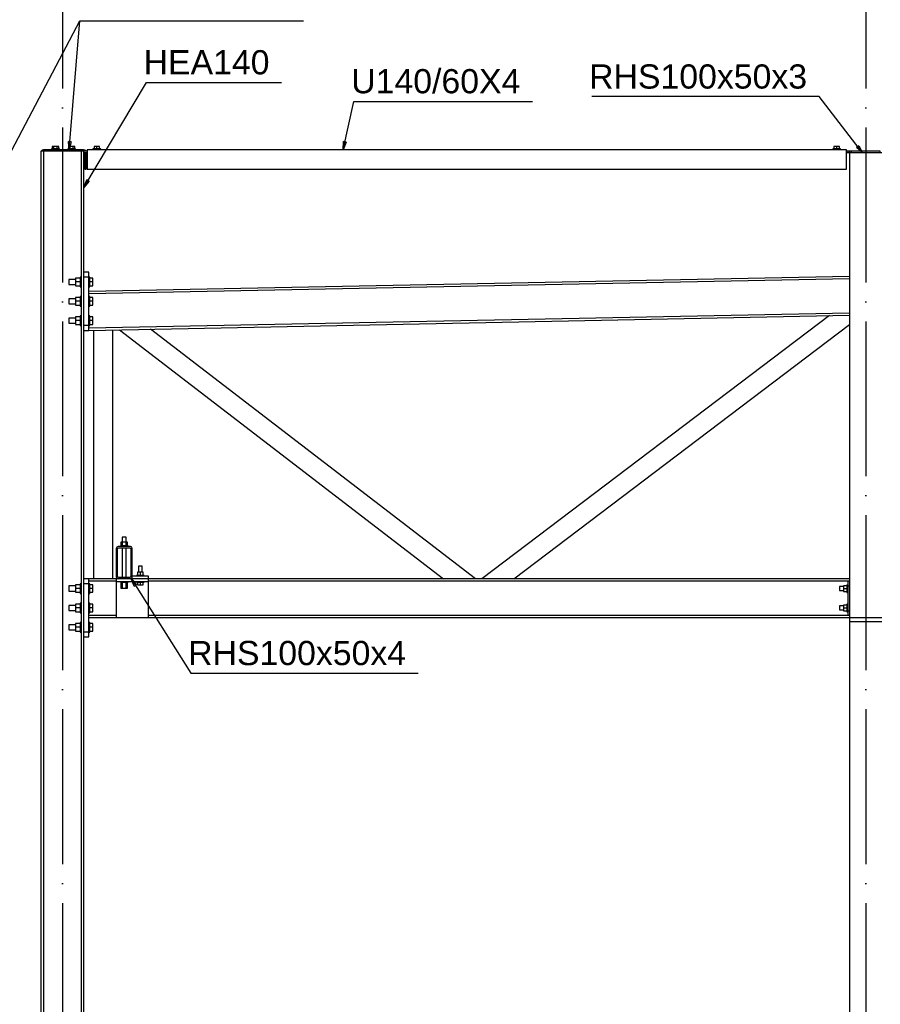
# Model space of a CAD drawing. Header units: millimetres. Extents: x 1814 to 94182, y 11562 to 49454.
# Tile 736 of 746: x 55948 to 56214, y 25268 to 25573. Entities that reach past the tile are written whole.
import ezdxf

# ---------------------------------------------------------------- set-up
doc = ezdxf.new("R2010")
doc.units = ezdxf.units.MM
doc.linetypes.add('ACAD_ISO04W100', pattern=[30, 24, -3, 0, -3])
for name, color, linetype in [('AS_Belki', 145, 'Continuous'), ('AS_Blachy', 30, 'Continuous'), ('AS_Sruby', 9, 'Continuous'), ('osie', 40, 'ACAD_ISO04W100')]:
    doc.layers.add(name, color=color, linetype=linetype)
doc.styles.add('ARIAL', font='arial.ttf')

msp = doc.modelspace()

# ---------------------------------------------------------------- linework, layer by layer
at = {"color": 7}
msp.add_line((55945.21, 25533.006), (55966.301, 25573.08), dxfattribs=at)
at = {"color": 0, "linetype": 'ByBlock', "lineweight": -2}
for p, q in [((55962.951, 25533.105), (55962.745, 25535.631)), ((55963.575, 25535.562), (55962.745, 25535.631)), ((55963.575, 25535.562), (55962.951, 25533.105)), ((56047.861, 25533.105), (56047.999, 25535.635)), ((56048.813, 25535.454), (56047.999, 25535.635)), ((56048.813, 25535.454), (56047.861, 25533.105)), ((56207.678, 25534.34), (56207.018, 25533.831)), ((56208.875, 25532.105), (56207.018, 25533.831)), ((56207.678, 25534.34), (56208.875, 25532.105)), ((55967.525, 25521.381), (55968.443, 25523.743)), ((55969.159, 25523.318), (55967.525, 25521.381)), ((55969.159, 25523.318), (55968.443, 25523.743)), ((55983.12, 25397.857), (55982.137, 25400.193)), ((55982.137, 25400.193), (55983.824, 25398.302)), ((55983.12, 25397.857), (55983.824, 25398.302))]:
    msp.add_line(p, q, dxfattribs=at)
at = {"color": 7}
for points in [[(55962.951, 25533.105), (55966.301, 25573.08), (56035.617, 25573.08)], [(55967.525, 25521.381), (55986.881, 25553.97), (56028.816, 25553.97)], [(56047.861, 25533.105), (56051.21, 25548.103), (56106.55, 25548.103)], [(56208.875, 25532.105), (56195.417, 25549.564), (56124.945, 25549.564)], [(55982.137, 25400.193), (56000.659, 25370.88), (56071.131, 25370.88)]]:
    msp.add_lwpolyline(points, dxfattribs=at)
at = {"layer": 'AS_Belki', "linetype": 'Continuous', "ltscale": 0.25}
for p, q in [((55967.525, 25532.705), (55954.225, 25532.705)), ((55954.225, 25532.705), (55954.225, 25047.965)), ((55967.425, 25533.105), (55955.025, 25533.105)), ((55955.075, 25049.755), (55955.075, 25532.705)), ((55966.675, 25532.705), (55966.675, 25044.705)), ((55967.525, 25493.638), (55967.525, 25532.705)), ((56203.875, 25533.105), (55968.525, 25533.104)), ((55968.525, 25533.104), (55968.525, 25527.104)), ((56203.875, 25527.105), (56203.875, 25533.105)), ((55967.825, 25532.105), (55967.825, 25527.105)), ((55968.225, 25527.105), (55968.225, 25532.105)), ((56214.875, 25532.105), (56204.875, 25532.105)), ((56204.875, 25532.105), (56204.875, 25388.105)), ((55967.825, 25527.105), (55968.225, 25527.105)), ((55968.525, 25527.104), (56203.875, 25527.105)), ((56204.875, 25493.856), (55969.025, 25489.138)), ((55969.025, 25488.508), (56204.875, 25493.226)), ((56204.875, 25482.484), (55969.025, 25477.765)), ((55969.025, 25477.135), (56204.875, 25481.854)), ((56198.624, 25481.729), (56090.875, 25400.105)), ((55967.525, 25044.705), (55967.525, 25478.635)), ((56088.874, 25400.105), (55988.125, 25477.517)), ((56100.811, 25400.105), (56204.875, 25478.936)), ((55970.525, 25477.165), (55970.525, 25400.105)), ((55976.525, 25400.105), (55976.525, 25477.285)), ((55978.527, 25477.325), (56079.027, 25400.105)), ((55977.7, 25409.929), (55977.525, 25409.505)), ((55977.525, 25409.505), (55977.525, 25400.705)), ((55978.125, 25410.105), (55977.7, 25409.929)), ((55977.925, 25409.305), (55978.042, 25409.588)), ((55977.925, 25400.905), (55977.925, 25409.305)), ((55978.042, 25409.588), (55978.325, 25409.705)), ((55981.925, 25410.105), (55978.125, 25410.105)), ((55978.325, 25409.705), (55981.725, 25409.705)), ((55981.725, 25409.705), (55982.007, 25409.588)), ((55982.349, 25409.929), (55981.925, 25410.105)), ((55982.007, 25409.588), (55982.125, 25409.305)), ((55982.125, 25409.305), (55982.125, 25400.905)), ((55982.525, 25409.505), (55982.349, 25409.929)), ((55982.525, 25400.705), (55982.525, 25409.505)), ((55977.525, 25400.105), (55969.025, 25400.105)), ((55969.025, 25399.475), (55977.525, 25399.475)), ((55977.525, 25400.705), (55977.7, 25400.281)), ((55978.125, 25400.105), (55977.525, 25400.105)), ((55977.525, 25400.105), (55977.525, 25388.105)), ((55977.525, 25399.305), (55987.525, 25399.305)), ((55977.7, 25400.281), (55978.125, 25400.105)), ((55978.042, 25400.622), (55977.925, 25400.905)), ((55978.325, 25400.505), (55978.042, 25400.622)), ((55981.925, 25400.105), (55978.125, 25400.105)), ((55981.725, 25400.505), (55978.325, 25400.505)), ((55982.007, 25400.622), (55981.725, 25400.505)), ((55981.925, 25400.105), (55982.349, 25400.281)), ((55987.525, 25400.105), (55981.925, 25400.105)), ((55982.125, 25400.905), (55982.007, 25400.622)), ((55982.349, 25400.281), (55982.525, 25400.705)), ((56204.875, 25400.105), (55987.525, 25400.105)), ((55987.525, 25388.105), (55987.525, 25400.105)), ((55987.525, 25399.475), (56204.275, 25399.475)), ((55977.525, 25388.735), (55969.025, 25388.735)), ((55969.025, 25388.105), (55977.525, 25388.105)), ((55977.525, 25388.105), (55987.525, 25388.105)), ((56204.275, 25388.735), (55987.525, 25388.735)), ((55987.525, 25388.105), (56204.875, 25388.105)), ((56204.875, 25386.905), (56214.875, 25386.905)), ((56204.875, 25386.905), (56204.875, 25043.905))]:
    msp.add_line(p, q, dxfattribs=at)
for centre, start, end in [((55955.025, 25532.305), 90, 147.76435), ((55967.425, 25532.305), 32.23559, 90)]:
    msp.add_arc(centre, 0.8, start, end, dxfattribs=at)
at = {"layer": 'AS_Blachy', "linetype": 'Continuous', "ltscale": 0.25}
for p, q in [((55968.525, 25532.705), (55967.525, 25532.705)), ((56204.375, 25532.705), (56203.875, 25532.705)), ((56204.728, 25532.705), (56204.375, 25532.705)), ((56204.375, 25532.105), (56204.375, 25532.705)), ((56204.875, 25532.705), (56204.728, 25532.705)), ((56205.021, 25532.705), (56204.875, 25532.705)), ((56204.875, 25532.705), (56204.875, 25532.105)), ((56205.375, 25532.705), (56205.021, 25532.705)), ((56214.375, 25532.705), (56205.375, 25532.705)), ((56205.375, 25532.705), (56205.375, 25532.105)), ((56214.375, 25532.105), (56214.375, 25532.705)), ((55968.525, 25532.105), (55967.525, 25532.105)), ((56204.375, 25532.105), (56203.875, 25532.105)), ((56204.728, 25532.105), (56204.375, 25532.105)), ((56204.875, 25532.105), (56204.728, 25532.105)), ((55969.025, 25495.138), (55967.525, 25495.138)), ((55969.025, 25493.638), (55967.525, 25493.638)), ((55967.525, 25478.635), (55967.525, 25493.638)), ((55969.025, 25495.023), (55969.025, 25495.138)), ((55969.025, 25494.698), (55969.025, 25495.023)), ((55969.025, 25494.212), (55969.025, 25494.698)), ((55969.025, 25493.638), (55969.025, 25494.212)), ((55969.025, 25478.635), (55969.025, 25493.638)), ((55969.025, 25478.635), (55967.525, 25478.635)), ((55969.025, 25478.061), (55969.025, 25478.635)), ((55969.025, 25477.575), (55969.025, 25478.061)), ((55969.025, 25477.249), (55969.025, 25477.575)), ((55967.525, 25477.135), (55969.025, 25477.135)), ((55969.025, 25477.135), (55969.025, 25477.249)), ((55969.025, 25400.105), (55967.525, 25400.105)), ((55969.025, 25398.605), (55967.525, 25398.605)), ((55969.025, 25399.991), (55969.025, 25400.105)), ((55969.025, 25399.666), (55969.025, 25399.991)), ((55969.025, 25399.179), (55969.025, 25399.666)), ((55969.025, 25398.605), (55969.025, 25399.179)), ((55969.025, 25383.603), (55969.025, 25398.605)), ((55987.525, 25400.905), (55982.525, 25400.905)), ((55982.525, 25400.105), (55982.525, 25400.705)), ((55987.525, 25400.105), (55987.525, 25400.905)), ((56204.275, 25399.475), (56204.875, 25399.475)), ((56204.275, 25399.475), (56204.275, 25399.361)), ((56204.275, 25399.361), (56204.275, 25399.036)), ((56204.275, 25399.036), (56204.275, 25398.549)), ((56204.275, 25398.549), (56204.275, 25397.975)), ((56204.275, 25397.975), (56204.875, 25397.975)), ((56204.275, 25397.975), (56204.275, 25390.235)), ((56204.275, 25390.235), (56204.875, 25390.235)), ((56204.275, 25390.235), (56204.275, 25389.661)), ((56204.275, 25389.661), (56204.275, 25389.175)), ((56204.275, 25389.175), (56204.275, 25388.849)), ((56204.275, 25388.849), (56204.275, 25388.735)), ((56204.875, 25388.735), (56204.275, 25388.735)), ((56204.875, 25388.105), (56214.875, 25388.105)), ((56204.875, 25388.105), (56204.875, 25386.905)), ((55969.025, 25383.603), (55967.525, 25383.603)), ((55969.025, 25383.029), (55969.025, 25383.603)), ((55969.025, 25382.542), (55969.025, 25383.029)), ((55967.525, 25382.103), (55969.025, 25382.103)), ((55969.025, 25382.217), (55969.025, 25382.542)), ((55969.025, 25382.103), (55969.025, 25382.217))]:
    msp.add_line(p, q, dxfattribs=at)
at = {"layer": 'AS_Sruby', "linetype": 'Continuous', "ltscale": 0.25}
for p, q in [((55957.548, 25533.355), (55957.525, 25533.355)), ((55957.525, 25533.355), (55957.525, 25533.105)), ((55957.616, 25533.355), (55957.548, 25533.355)), ((55957.727, 25533.355), (55957.616, 25533.355)), ((55958.224, 25534.105), (55957.723, 25534.105)), ((55957.723, 25534.105), (55957.723, 25533.355)), ((55957.876, 25533.355), (55957.727, 25533.355)), ((55958.058, 25533.355), (55957.876, 25533.355)), ((55958.265, 25533.355), (55958.058, 25533.355)), ((55959.225, 25534.105), (55958.224, 25534.105)), ((55958.224, 25533.355), (55958.224, 25534.105)), ((55958.49, 25533.355), (55958.265, 25533.355)), ((55958.725, 25533.355), (55958.49, 25533.355)), ((55958.959, 25533.355), (55958.725, 25533.355)), ((55959.184, 25533.355), (55958.959, 25533.355)), ((55959.391, 25533.355), (55959.184, 25533.355)), ((55959.726, 25534.105), (55959.225, 25534.105)), ((55959.225, 25533.355), (55959.225, 25534.105)), ((55959.573, 25533.355), (55959.391, 25533.355)), ((55959.722, 25533.355), (55959.573, 25533.355)), ((55959.833, 25533.355), (55959.722, 25533.355)), ((55959.726, 25533.355), (55959.726, 25534.105)), ((55959.902, 25533.355), (55959.833, 25533.355)), ((55959.925, 25533.355), (55959.902, 25533.355)), ((55959.925, 25533.105), (55959.925, 25533.355)), ((55962.548, 25533.355), (55962.525, 25533.355)), ((55962.525, 25533.355), (55962.525, 25533.105)), ((55962.616, 25533.355), (55962.548, 25533.355)), ((55962.727, 25533.355), (55962.616, 25533.355)), ((55963.224, 25534.105), (55962.723, 25534.105)), ((55962.723, 25534.105), (55962.723, 25533.355)), ((55962.876, 25533.355), (55962.727, 25533.355)), ((55963.058, 25533.355), (55962.876, 25533.355)), ((55963.265, 25533.355), (55963.058, 25533.355)), ((55964.225, 25534.105), (55963.224, 25534.105)), ((55963.224, 25533.355), (55963.224, 25534.105)), ((55963.49, 25533.355), (55963.265, 25533.355)), ((55963.725, 25533.355), (55963.49, 25533.355)), ((55963.959, 25533.355), (55963.725, 25533.355)), ((55964.184, 25533.355), (55963.959, 25533.355)), ((55964.391, 25533.355), (55964.184, 25533.355)), ((55964.726, 25534.105), (55964.225, 25534.105)), ((55964.225, 25533.355), (55964.225, 25534.105)), ((55964.573, 25533.355), (55964.391, 25533.355)), ((55964.722, 25533.355), (55964.573, 25533.355)), ((55964.833, 25533.355), (55964.722, 25533.355)), ((55964.726, 25533.355), (55964.726, 25534.105)), ((55964.902, 25533.355), (55964.833, 25533.355)), ((55964.925, 25533.355), (55964.902, 25533.355)), ((55964.925, 25533.105), (55964.925, 25533.355)), ((55970.348, 25533.354), (55970.325, 25533.354)), ((55970.325, 25533.354), (55970.325, 25533.104)), ((55970.417, 25533.354), (55970.348, 25533.354)), ((55970.527, 25533.354), (55970.417, 25533.354)), ((55970.677, 25533.354), (55970.527, 25533.354)), ((55971.525, 25534.104), (55970.658, 25534.104)), ((55970.658, 25534.104), (55970.658, 25533.354)), ((55970.859, 25533.354), (55970.677, 25533.354)), ((55971.066, 25533.354), (55970.859, 25533.354)), ((55971.291, 25533.354), (55971.066, 25533.354)), ((55971.525, 25533.354), (55971.291, 25533.354)), ((55972.393, 25534.104), (55971.525, 25534.104)), ((55971.525, 25533.354), (55971.525, 25534.104)), ((55971.759, 25533.354), (55971.525, 25533.354)), ((55971.984, 25533.354), (55971.759, 25533.354)), ((55972.192, 25533.354), (55971.984, 25533.354)), ((55972.374, 25533.354), (55972.192, 25533.354)), ((55972.523, 25533.354), (55972.374, 25533.354)), ((55972.393, 25533.354), (55972.393, 25534.104)), ((55972.634, 25533.354), (55972.523, 25533.354)), ((55972.702, 25533.354), (55972.634, 25533.354)), ((55972.725, 25533.354), (55972.702, 25533.354)), ((55972.725, 25533.104), (55972.725, 25533.354)), ((56199.698, 25533.355), (56199.675, 25533.355)), ((56199.675, 25533.355), (56199.675, 25533.105)), ((56199.767, 25533.355), (56199.698, 25533.355)), ((56199.877, 25533.355), (56199.767, 25533.355)), ((56200.027, 25533.355), (56199.877, 25533.355)), ((56200.875, 25534.105), (56200.008, 25534.105)), ((56200.008, 25534.105), (56200.008, 25533.355)), ((56200.209, 25533.355), (56200.027, 25533.355)), ((56200.416, 25533.355), (56200.209, 25533.355)), ((56200.641, 25533.355), (56200.416, 25533.355)), ((56200.875, 25533.355), (56200.641, 25533.355)), ((56201.743, 25534.105), (56200.875, 25534.105)), ((56200.875, 25533.355), (56200.875, 25534.105)), ((56201.109, 25533.355), (56200.875, 25533.355)), ((56201.334, 25533.355), (56201.109, 25533.355)), ((56201.542, 25533.355), (56201.334, 25533.355)), ((56201.724, 25533.355), (56201.542, 25533.355)), ((56201.873, 25533.355), (56201.724, 25533.355)), ((56201.743, 25533.355), (56201.743, 25534.105)), ((56201.984, 25533.355), (56201.873, 25533.355)), ((56202.052, 25533.355), (56201.984, 25533.355)), ((56202.075, 25533.355), (56202.052, 25533.355)), ((56202.075, 25533.105), (56202.075, 25533.355)), ((55964.895, 25492.936), (55962.825, 25492.936)), ((55962.825, 25492.936), (55962.825, 25492.876)), ((55962.825, 25492.876), (55962.825, 25492.702)), ((55966.375, 25493.295), (55964.895, 25493.295)), ((55964.895, 25493.295), (55964.895, 25492.136)), ((55966.675, 25493.636), (55966.375, 25493.636)), ((55966.375, 25493.636), (55966.375, 25493.608)), ((55966.375, 25493.608), (55966.375, 25493.522)), ((55966.375, 25493.522), (55966.375, 25493.384)), ((55966.375, 25493.384), (55966.375, 25493.197)), ((55966.375, 25493.197), (55966.375, 25492.97)), ((55966.375, 25492.97), (55966.375, 25492.71)), ((55969.325, 25493.636), (55969.025, 25493.636)), ((55969.325, 25493.608), (55969.325, 25493.636)), ((55969.325, 25493.522), (55969.325, 25493.608)), ((55969.325, 25493.384), (55969.325, 25493.522)), ((55969.325, 25493.197), (55969.325, 25493.384)), ((55970.325, 25493.295), (55969.325, 25493.295)), ((55969.325, 25492.97), (55969.325, 25493.197)), ((55969.325, 25492.71), (55969.325, 25492.97)), ((55970.325, 25492.136), (55970.325, 25493.295)), ((55962.825, 25492.702), (55962.825, 25492.443)), ((55962.825, 25492.443), (55962.825, 25492.136)), ((55962.825, 25492.136), (55962.825, 25491.83)), ((55962.825, 25491.83), (55962.825, 25491.571)), ((55962.825, 25491.571), (55962.825, 25491.397)), ((55962.825, 25491.397), (55962.825, 25491.336)), ((55962.825, 25491.336), (55964.895, 25491.336)), ((55966.375, 25492.136), (55964.895, 25492.136)), ((55964.895, 25492.136), (55964.895, 25490.978)), ((55964.895, 25490.978), (55966.375, 25490.978)), ((55966.375, 25492.71), (55966.375, 25492.429)), ((55966.375, 25492.429), (55966.375, 25492.136)), ((55966.375, 25492.136), (55966.375, 25491.844)), ((55966.375, 25491.844), (55966.375, 25491.562)), ((55966.375, 25491.562), (55966.375, 25491.303)), ((55966.375, 25491.303), (55966.375, 25491.076)), ((55966.375, 25491.076), (55966.375, 25490.889)), ((55966.375, 25490.889), (55966.375, 25490.751)), ((55966.375, 25490.751), (55966.375, 25490.665)), ((55966.375, 25490.665), (55966.375, 25490.636)), ((55966.375, 25490.636), (55966.675, 25490.636)), ((55969.025, 25490.636), (55969.325, 25490.636)), ((55969.325, 25492.429), (55969.325, 25492.71)), ((55969.325, 25492.136), (55969.325, 25492.429)), ((55970.325, 25492.136), (55969.325, 25492.136)), ((55969.325, 25491.844), (55969.325, 25492.136)), ((55969.325, 25491.562), (55969.325, 25491.844)), ((55969.325, 25491.303), (55969.325, 25491.562)), ((55969.325, 25491.076), (55969.325, 25491.303)), ((55969.325, 25490.889), (55969.325, 25491.076)), ((55969.325, 25490.978), (55970.325, 25490.978)), ((55969.325, 25490.751), (55969.325, 25490.889)), ((55969.325, 25490.665), (55969.325, 25490.751)), ((55969.325, 25490.636), (55969.325, 25490.665)), ((55970.325, 25490.978), (55970.325, 25492.136)), ((55964.895, 25486.936), (55962.825, 25486.936)), ((55962.825, 25486.936), (55962.825, 25486.876)), ((55962.825, 25486.876), (55962.825, 25486.702)), ((55962.825, 25486.702), (55962.825, 25486.443)), ((55966.375, 25487.295), (55964.895, 25487.295)), ((55964.895, 25487.295), (55964.895, 25486.136)), ((55966.675, 25487.636), (55966.375, 25487.636)), ((55966.375, 25487.636), (55966.375, 25487.608)), ((55966.375, 25487.608), (55966.375, 25487.522)), ((55966.375, 25487.522), (55966.375, 25487.384)), ((55966.375, 25487.384), (55966.375, 25487.197)), ((55966.375, 25487.197), (55966.375, 25486.97)), ((55966.375, 25486.97), (55966.375, 25486.71)), ((55966.375, 25486.71), (55966.375, 25486.429)), ((55969.325, 25487.636), (55969.025, 25487.636)), ((55969.325, 25487.608), (55969.325, 25487.636)), ((55969.325, 25487.522), (55969.325, 25487.608)), ((55969.325, 25487.384), (55969.325, 25487.522)), ((55969.325, 25487.197), (55969.325, 25487.384)), ((55970.325, 25487.295), (55969.325, 25487.295)), ((55969.325, 25486.97), (55969.325, 25487.197)), ((55969.325, 25486.71), (55969.325, 25486.97)), ((55969.325, 25486.429), (55969.325, 25486.71)), ((55970.325, 25486.136), (55970.325, 25487.295)), ((55962.825, 25486.443), (55962.825, 25486.136)), ((55962.825, 25486.136), (55962.825, 25485.83)), ((55962.825, 25485.83), (55962.825, 25485.571)), ((55962.825, 25485.571), (55962.825, 25485.397)), ((55962.825, 25485.397), (55962.825, 25485.336)), ((55962.825, 25485.336), (55964.895, 25485.336)), ((55966.375, 25486.136), (55964.895, 25486.136)), ((55964.895, 25486.136), (55964.895, 25484.978)), ((55964.895, 25484.978), (55966.375, 25484.978)), ((55966.375, 25486.429), (55966.375, 25486.136)), ((55966.375, 25486.136), (55966.375, 25485.844)), ((55966.375, 25485.844), (55966.375, 25485.562)), ((55966.375, 25485.562), (55966.375, 25485.303)), ((55966.375, 25485.303), (55966.375, 25485.076)), ((55966.375, 25485.076), (55966.375, 25484.889)), ((55966.375, 25484.889), (55966.375, 25484.751)), ((55966.375, 25484.751), (55966.375, 25484.665)), ((55966.375, 25484.665), (55966.375, 25484.636)), ((55966.375, 25484.636), (55966.675, 25484.636)), ((55969.025, 25484.636), (55969.325, 25484.636)), ((55969.325, 25486.136), (55969.325, 25486.429)), ((55970.325, 25486.136), (55969.325, 25486.136)), ((55969.325, 25485.844), (55969.325, 25486.136)), ((55969.325, 25485.562), (55969.325, 25485.844)), ((55969.325, 25485.303), (55969.325, 25485.562)), ((55969.325, 25485.076), (55969.325, 25485.303)), ((55969.325, 25484.889), (55969.325, 25485.076)), ((55969.325, 25484.978), (55970.325, 25484.978)), ((55969.325, 25484.751), (55969.325, 25484.889)), ((55969.325, 25484.665), (55969.325, 25484.751)), ((55969.325, 25484.636), (55969.325, 25484.665)), ((55970.325, 25484.978), (55970.325, 25486.136)), ((55964.895, 25480.936), (55962.825, 25480.936)), ((55962.825, 25480.936), (55962.825, 25480.876)), ((55962.825, 25480.876), (55962.825, 25480.702)), ((55962.825, 25480.702), (55962.825, 25480.443)), ((55966.375, 25481.295), (55964.895, 25481.295)), ((55964.895, 25481.295), (55964.895, 25480.136)), ((55966.675, 25481.636), (55966.375, 25481.636)), ((55966.375, 25481.636), (55966.375, 25481.608)), ((55966.375, 25481.608), (55966.375, 25481.522)), ((55966.375, 25481.522), (55966.375, 25481.384)), ((55966.375, 25481.384), (55966.375, 25481.197)), ((55966.375, 25481.197), (55966.375, 25480.97)), ((55966.375, 25480.97), (55966.375, 25480.71)), ((55966.375, 25480.71), (55966.375, 25480.429)), ((55969.325, 25481.636), (55969.025, 25481.636)), ((55969.325, 25481.608), (55969.325, 25481.636)), ((55969.325, 25481.522), (55969.325, 25481.608)), ((55969.325, 25481.384), (55969.325, 25481.522)), ((55969.325, 25481.197), (55969.325, 25481.384)), ((55970.325, 25481.295), (55969.325, 25481.295)), ((55969.325, 25480.97), (55969.325, 25481.197)), ((55969.325, 25480.71), (55969.325, 25480.97)), ((55969.325, 25480.429), (55969.325, 25480.71)), ((55970.325, 25480.136), (55970.325, 25481.295)), ((55962.825, 25480.443), (55962.825, 25480.136)), ((55962.825, 25480.136), (55962.825, 25479.83)), ((55962.825, 25479.83), (55962.825, 25479.571)), ((55962.825, 25479.571), (55962.825, 25479.397)), ((55962.825, 25479.397), (55962.825, 25479.336)), ((55962.825, 25479.336), (55964.895, 25479.336)), ((55966.375, 25480.136), (55964.895, 25480.136)), ((55964.895, 25480.136), (55964.895, 25478.978)), ((55964.895, 25478.978), (55966.375, 25478.978)), ((55966.375, 25480.429), (55966.375, 25480.136)), ((55966.375, 25480.136), (55966.375, 25479.844)), ((55966.375, 25479.844), (55966.375, 25479.562)), ((55966.375, 25479.562), (55966.375, 25479.303)), ((55966.375, 25479.303), (55966.375, 25479.076)), ((55966.375, 25479.076), (55966.375, 25478.889)), ((55966.375, 25478.889), (55966.375, 25478.751)), ((55966.375, 25478.751), (55966.375, 25478.665)), ((55966.375, 25478.665), (55966.375, 25478.636)), ((55966.375, 25478.636), (55966.675, 25478.636)), ((55969.025, 25478.636), (55969.325, 25478.636)), ((55969.325, 25480.136), (55969.325, 25480.429)), ((55970.325, 25480.136), (55969.325, 25480.136)), ((55969.325, 25479.844), (55969.325, 25480.136)), ((55969.325, 25479.562), (55969.325, 25479.844)), ((55969.325, 25479.303), (55969.325, 25479.562)), ((55969.325, 25479.076), (55969.325, 25479.303)), ((55969.325, 25478.889), (55969.325, 25479.076)), ((55969.325, 25478.978), (55970.325, 25478.978)), ((55969.325, 25478.751), (55969.325, 25478.889)), ((55969.325, 25478.665), (55969.325, 25478.751)), ((55969.325, 25478.636), (55969.325, 25478.665)), ((55970.325, 25478.978), (55970.325, 25480.136)), ((55979.524, 25411.435), (55979.023, 25411.435)), ((55979.023, 25411.435), (55979.023, 25410.355)), ((55979.47, 25413.055), (55979.425, 25413.055)), ((55979.425, 25413.055), (55979.425, 25411.435)), ((55979.6, 25413.055), (55979.47, 25413.055)), ((55980.525, 25411.435), (55979.524, 25411.435)), ((55979.524, 25410.355), (55979.524, 25411.435)), ((55979.795, 25413.055), (55979.6, 25413.055)), ((55980.025, 25413.055), (55979.795, 25413.055)), ((55980.254, 25413.055), (55980.025, 25413.055)), ((55980.449, 25413.055), (55980.254, 25413.055)), ((55980.579, 25413.055), (55980.449, 25413.055)), ((55981.026, 25411.435), (55980.525, 25411.435)), ((55980.525, 25411.435), (55980.525, 25410.355)), ((55980.625, 25413.055), (55980.579, 25413.055)), ((55980.625, 25411.435), (55980.625, 25413.055)), ((55981.026, 25410.355), (55981.026, 25411.435)), ((55978.848, 25410.355), (55978.825, 25410.355)), ((55978.825, 25410.355), (55978.825, 25410.105)), ((55978.916, 25410.355), (55978.848, 25410.355)), ((55979.027, 25410.355), (55978.916, 25410.355)), ((55979.176, 25410.355), (55979.027, 25410.355)), ((55979.358, 25410.355), (55979.176, 25410.355)), ((55979.565, 25410.355), (55979.358, 25410.355)), ((55979.425, 25409.705), (55979.425, 25400.505)), ((55979.79, 25410.355), (55979.565, 25410.355)), ((55980.025, 25410.355), (55979.79, 25410.355)), ((55980.259, 25410.355), (55980.025, 25410.355)), ((55980.484, 25410.355), (55980.259, 25410.355)), ((55980.691, 25410.355), (55980.484, 25410.355)), ((55980.625, 25400.505), (55980.625, 25409.705)), ((55980.873, 25410.355), (55980.691, 25410.355)), ((55981.022, 25410.355), (55980.873, 25410.355)), ((55981.133, 25410.355), (55981.022, 25410.355)), ((55981.202, 25410.355), (55981.133, 25410.355)), ((55981.225, 25410.355), (55981.202, 25410.355)), ((55981.225, 25410.105), (55981.225, 25410.355)), ((55985.025, 25402.235), (55984.157, 25402.235)), ((55984.157, 25402.235), (55984.157, 25401.155)), ((55984.47, 25404.055), (55984.425, 25404.055)), ((55984.425, 25404.055), (55984.425, 25402.235)), ((55984.6, 25404.055), (55984.47, 25404.055)), ((55984.795, 25404.055), (55984.6, 25404.055)), ((55985.025, 25404.055), (55984.795, 25404.055)), ((55985.254, 25404.055), (55985.025, 25404.055)), ((55985.892, 25402.235), (55985.025, 25402.235)), ((55985.025, 25401.155), (55985.025, 25402.235)), ((55985.449, 25404.055), (55985.254, 25404.055)), ((55985.579, 25404.055), (55985.449, 25404.055)), ((55985.625, 25404.055), (55985.579, 25404.055)), ((55985.625, 25402.235), (55985.625, 25404.055)), ((55985.892, 25401.155), (55985.892, 25402.235)), ((55966.375, 25398.262), (55964.895, 25398.262)), ((55964.895, 25398.262), (55964.895, 25397.104)), ((55966.675, 25398.604), (55966.375, 25398.604)), ((55966.375, 25398.604), (55966.375, 25398.575)), ((55966.375, 25398.575), (55966.375, 25398.49)), ((55966.375, 25398.49), (55966.375, 25398.351)), ((55966.375, 25398.351), (55966.375, 25398.165)), ((55969.325, 25398.604), (55969.025, 25398.604)), ((55969.325, 25398.575), (55969.325, 25398.604)), ((55969.325, 25398.49), (55969.325, 25398.575)), ((55969.325, 25398.351), (55969.325, 25398.49)), ((55969.325, 25398.165), (55969.325, 25398.351)), ((55970.325, 25398.262), (55969.325, 25398.262)), ((55970.325, 25397.104), (55970.325, 25398.262)), ((55978.825, 25399.305), (55978.825, 25399.055)), ((55978.825, 25399.055), (55978.848, 25399.055)), ((55978.848, 25399.055), (55978.916, 25399.055)), ((55978.916, 25399.055), (55979.027, 25399.055)), ((55979.005, 25399.055), (55979.005, 25397.255)), ((55979.027, 25399.055), (55979.176, 25399.055)), ((55979.176, 25399.055), (55979.358, 25399.055)), ((55979.358, 25399.055), (55979.565, 25399.055)), ((55979.515, 25397.255), (55979.515, 25399.055)), ((55979.565, 25399.055), (55979.79, 25399.055)), ((55979.79, 25399.055), (55980.025, 25399.055)), ((55980.025, 25399.055), (55980.259, 25399.055)), ((55980.259, 25399.055), (55980.484, 25399.055)), ((55980.484, 25399.055), (55980.691, 25399.055)), ((55980.535, 25399.055), (55980.535, 25397.255)), ((55980.691, 25399.055), (55980.873, 25399.055)), ((55980.873, 25399.055), (55981.022, 25399.055)), ((55981.022, 25399.055), (55981.133, 25399.055)), ((55981.045, 25397.255), (55981.045, 25399.055)), ((55981.133, 25399.055), (55981.202, 25399.055)), ((55981.202, 25399.055), (55981.225, 25399.055)), ((55981.225, 25399.055), (55981.225, 25399.305)), ((55983.848, 25401.155), (55983.825, 25401.155)), ((55983.825, 25401.155), (55983.825, 25400.905)), ((55983.825, 25399.305), (55983.825, 25399.055)), ((55983.825, 25399.055), (55983.848, 25399.055)), ((55983.916, 25401.155), (55983.848, 25401.155)), ((55983.848, 25399.055), (55983.916, 25399.055)), ((55984.027, 25401.155), (55983.916, 25401.155)), ((55983.916, 25399.055), (55984.027, 25399.055)), ((55984.176, 25401.155), (55984.027, 25401.155)), ((55984.027, 25399.055), (55984.176, 25399.055)), ((55984.157, 25399.055), (55984.157, 25398.305)), ((55984.157, 25398.305), (55985.025, 25398.305)), ((55984.358, 25401.155), (55984.176, 25401.155)), ((55984.176, 25399.055), (55984.358, 25399.055)), ((55984.565, 25401.155), (55984.358, 25401.155)), ((55984.358, 25399.055), (55984.565, 25399.055)), ((55984.79, 25401.155), (55984.565, 25401.155)), ((55984.565, 25399.055), (55984.79, 25399.055)), ((55985.025, 25401.155), (55984.79, 25401.155)), ((55984.79, 25399.055), (55985.025, 25399.055)), ((55985.259, 25401.155), (55985.025, 25401.155)), ((55985.025, 25399.055), (55985.259, 25399.055)), ((55985.025, 25398.305), (55985.025, 25399.055)), ((55985.025, 25398.305), (55985.892, 25398.305)), ((55985.484, 25401.155), (55985.259, 25401.155)), ((55985.259, 25399.055), (55985.484, 25399.055)), ((55985.691, 25401.155), (55985.484, 25401.155)), ((55985.484, 25399.055), (55985.691, 25399.055)), ((55985.873, 25401.155), (55985.691, 25401.155)), ((55985.691, 25399.055), (55985.873, 25399.055)), ((55986.022, 25401.155), (55985.873, 25401.155)), ((55985.873, 25399.055), (55986.022, 25399.055)), ((55985.892, 25398.305), (55985.892, 25399.055)), ((55986.133, 25401.155), (55986.022, 25401.155)), ((55986.022, 25399.055), (55986.133, 25399.055)), ((55986.202, 25401.155), (55986.133, 25401.155)), ((55986.133, 25399.055), (55986.202, 25399.055)), ((55986.225, 25401.155), (55986.202, 25401.155)), ((55986.202, 25399.055), (55986.225, 25399.055)), ((55986.225, 25400.905), (55986.225, 25401.155)), ((55986.225, 25399.055), (55986.225, 25399.305)), ((56204.025, 25398.305), (56204.275, 25398.305)), ((56204.025, 25398.305), (56204.025, 25398.282)), ((56204.025, 25398.282), (56204.025, 25398.214)), ((56204.025, 25398.214), (56204.025, 25398.103)), ((55964.895, 25397.904), (55962.825, 25397.904)), ((55962.825, 25397.904), (55962.825, 25397.843)), ((55962.825, 25397.843), (55962.825, 25397.67)), ((55962.825, 25397.67), (55962.825, 25397.41)), ((55962.825, 25397.41), (55962.825, 25397.104)), ((55962.825, 25397.104), (55962.825, 25396.798)), ((55962.825, 25396.798), (55962.825, 25396.538)), ((55962.825, 25396.538), (55962.825, 25396.365)), ((55962.825, 25396.365), (55962.825, 25396.304)), ((55962.825, 25396.304), (55964.895, 25396.304)), ((55966.375, 25397.104), (55964.895, 25397.104)), ((55964.895, 25397.104), (55964.895, 25395.946)), ((55964.895, 25395.946), (55966.375, 25395.946)), ((55966.375, 25398.165), (55966.375, 25397.937)), ((55966.375, 25397.937), (55966.375, 25397.678)), ((55966.375, 25397.678), (55966.375, 25397.397)), ((55966.375, 25397.397), (55966.375, 25397.104)), ((55966.375, 25397.104), (55966.375, 25396.811)), ((55966.375, 25396.811), (55966.375, 25396.53)), ((55966.375, 25396.53), (55966.375, 25396.271)), ((55966.375, 25396.271), (55966.375, 25396.043)), ((55966.375, 25396.043), (55966.375, 25395.857)), ((55966.375, 25395.857), (55966.375, 25395.718)), ((55966.375, 25395.718), (55966.375, 25395.633)), ((55966.375, 25395.633), (55966.375, 25395.604)), ((55966.375, 25395.604), (55966.675, 25395.604)), ((55969.025, 25395.604), (55969.325, 25395.604)), ((55969.325, 25397.937), (55969.325, 25398.165)), ((55969.325, 25397.678), (55969.325, 25397.937)), ((55969.325, 25397.397), (55969.325, 25397.678)), ((55969.325, 25397.104), (55969.325, 25397.397)), ((55970.325, 25397.104), (55969.325, 25397.104)), ((55969.325, 25396.811), (55969.325, 25397.104)), ((55969.325, 25396.53), (55969.325, 25396.811)), ((55969.325, 25396.271), (55969.325, 25396.53)), ((55969.325, 25396.043), (55969.325, 25396.271)), ((55969.325, 25395.857), (55969.325, 25396.043)), ((55969.325, 25395.946), (55970.325, 25395.946)), ((55969.325, 25395.718), (55969.325, 25395.857)), ((55969.325, 25395.633), (55969.325, 25395.718)), ((55969.325, 25395.604), (55969.325, 25395.633)), ((55970.325, 25395.946), (55970.325, 25397.104)), ((55979.005, 25397.255), (55979.515, 25397.255)), ((55979.515, 25397.255), (55980.535, 25397.255)), ((55980.535, 25397.255), (55981.045, 25397.255)), ((56202.945, 25397.705), (56201.725, 25397.705)), ((56201.725, 25397.705), (56201.725, 25397.66)), ((56201.725, 25397.66), (56201.725, 25397.529)), ((56201.725, 25397.529), (56201.725, 25397.335)), ((56201.725, 25397.335), (56201.725, 25397.105)), ((56201.725, 25397.105), (56201.725, 25396.876)), ((56201.725, 25396.876), (56201.725, 25396.681)), ((56201.725, 25396.681), (56201.725, 25396.551)), ((56201.725, 25396.551), (56201.725, 25396.505)), ((56201.725, 25396.505), (56202.945, 25396.505)), ((56204.025, 25397.973), (56202.945, 25397.973)), ((56202.945, 25397.973), (56202.945, 25397.105)), ((56202.945, 25397.105), (56204.025, 25397.105)), ((56202.945, 25397.105), (56202.945, 25396.238)), ((56202.945, 25396.238), (56204.025, 25396.238)), ((56204.025, 25398.103), (56204.025, 25397.954)), ((56204.025, 25397.954), (56204.025, 25397.772)), ((56204.025, 25397.772), (56204.025, 25397.564)), ((56204.025, 25397.564), (56204.025, 25397.339)), ((56204.025, 25397.339), (56204.025, 25397.105)), ((56204.025, 25397.105), (56204.025, 25396.871)), ((56204.025, 25396.871), (56204.025, 25396.646)), ((56204.025, 25396.646), (56204.025, 25396.439)), ((56204.025, 25396.439), (56204.025, 25396.257)), ((56204.025, 25396.257), (56204.025, 25396.107)), ((56204.025, 25396.107), (56204.025, 25395.997)), ((56204.025, 25395.997), (56204.025, 25395.928)), ((56204.025, 25395.928), (56204.025, 25395.905)), ((56204.025, 25395.905), (56204.275, 25395.905)), ((55966.375, 25392.262), (55964.895, 25392.262)), ((55964.895, 25392.262), (55964.895, 25391.104)), ((55966.675, 25392.604), (55966.375, 25392.604)), ((55966.375, 25392.604), (55966.375, 25392.575)), ((55966.375, 25392.575), (55966.375, 25392.49)), ((55966.375, 25392.49), (55966.375, 25392.351)), ((55966.375, 25392.351), (55966.375, 25392.165)), ((55966.375, 25392.165), (55966.375, 25391.937)), ((55969.325, 25392.604), (55969.025, 25392.604)), ((55969.325, 25392.575), (55969.325, 25392.604)), ((55969.325, 25392.49), (55969.325, 25392.575)), ((55969.325, 25392.351), (55969.325, 25392.49)), ((55969.325, 25392.165), (55969.325, 25392.351)), ((55970.325, 25392.262), (55969.325, 25392.262)), ((55969.325, 25391.937), (55969.325, 25392.165)), ((55970.325, 25391.104), (55970.325, 25392.262)), ((56204.275, 25392.305), (56204.025, 25392.305)), ((56204.025, 25392.305), (56204.025, 25392.282)), ((56204.025, 25392.282), (56204.025, 25392.214)), ((56204.025, 25392.214), (56204.025, 25392.103)), ((56204.025, 25392.103), (56204.025, 25391.954)), ((55964.895, 25391.904), (55962.825, 25391.904)), ((55962.825, 25391.904), (55962.825, 25391.843)), ((55962.825, 25391.843), (55962.825, 25391.67)), ((55962.825, 25391.67), (55962.825, 25391.41)), ((55962.825, 25391.41), (55962.825, 25391.104)), ((55962.825, 25391.104), (55962.825, 25390.798)), ((55962.825, 25390.798), (55962.825, 25390.538)), ((55962.825, 25390.538), (55962.825, 25390.365)), ((55962.825, 25390.365), (55962.825, 25390.304)), ((55962.825, 25390.304), (55964.895, 25390.304)), ((55966.375, 25391.104), (55964.895, 25391.104)), ((55964.895, 25391.104), (55964.895, 25389.946)), ((55964.895, 25389.946), (55966.375, 25389.946)), ((55966.375, 25391.937), (55966.375, 25391.678)), ((55966.375, 25391.678), (55966.375, 25391.397)), ((55966.375, 25391.397), (55966.375, 25391.104)), ((55966.375, 25391.104), (55966.375, 25390.811)), ((55966.375, 25390.811), (55966.375, 25390.53)), ((55966.375, 25390.53), (55966.375, 25390.271)), ((55966.375, 25390.271), (55966.375, 25390.043)), ((55966.375, 25390.043), (55966.375, 25389.857)), ((55966.375, 25389.857), (55966.375, 25389.718)), ((55966.375, 25389.718), (55966.375, 25389.633)), ((55966.375, 25389.633), (55966.375, 25389.604)), ((55966.375, 25389.604), (55966.675, 25389.604)), ((55969.025, 25389.604), (55969.325, 25389.604)), ((55969.325, 25391.678), (55969.325, 25391.937)), ((55969.325, 25391.397), (55969.325, 25391.678)), ((55969.325, 25391.104), (55969.325, 25391.397)), ((55970.325, 25391.104), (55969.325, 25391.104)), ((55969.325, 25390.811), (55969.325, 25391.104)), ((55969.325, 25390.53), (55969.325, 25390.811)), ((55969.325, 25390.271), (55969.325, 25390.53)), ((55969.325, 25390.043), (55969.325, 25390.271)), ((55969.325, 25389.857), (55969.325, 25390.043)), ((55969.325, 25389.946), (55970.325, 25389.946)), ((55969.325, 25389.718), (55969.325, 25389.857)), ((55969.325, 25389.633), (55969.325, 25389.718)), ((55969.325, 25389.604), (55969.325, 25389.633)), ((55970.325, 25389.946), (55970.325, 25391.104)), ((56202.945, 25391.705), (56201.725, 25391.705)), ((56201.725, 25391.705), (56201.725, 25391.66)), ((56201.725, 25391.66), (56201.725, 25391.529)), ((56201.725, 25391.529), (56201.725, 25391.335)), ((56201.725, 25391.335), (56201.725, 25391.105)), ((56201.725, 25391.105), (56201.725, 25390.876)), ((56201.725, 25390.876), (56201.725, 25390.681)), ((56201.725, 25390.681), (56201.725, 25390.551)), ((56201.725, 25390.551), (56201.725, 25390.505)), ((56201.725, 25390.505), (56202.945, 25390.505)), ((56204.025, 25391.973), (56202.945, 25391.973)), ((56202.945, 25391.973), (56202.945, 25391.105)), ((56202.945, 25391.105), (56204.025, 25391.105)), ((56202.945, 25391.105), (56202.945, 25390.238)), ((56202.945, 25390.238), (56204.025, 25390.238)), ((56204.025, 25391.954), (56204.025, 25391.772)), ((56204.025, 25391.772), (56204.025, 25391.564)), ((56204.025, 25391.564), (56204.025, 25391.339)), ((56204.025, 25391.339), (56204.025, 25391.105)), ((56204.025, 25391.105), (56204.025, 25390.871)), ((56204.025, 25390.871), (56204.025, 25390.646)), ((56204.025, 25390.646), (56204.025, 25390.439)), ((56204.025, 25390.439), (56204.025, 25390.257)), ((56204.025, 25390.257), (56204.025, 25390.107)), ((56204.025, 25390.107), (56204.025, 25389.997)), ((56204.025, 25389.997), (56204.025, 25389.928)), ((56204.025, 25389.928), (56204.025, 25389.905)), ((56204.025, 25389.905), (56204.275, 25389.905)), ((55966.375, 25386.262), (55964.895, 25386.262)), ((55964.895, 25386.262), (55964.895, 25385.104)), ((55966.675, 25386.604), (55966.375, 25386.604)), ((55966.375, 25386.604), (55966.375, 25386.575)), ((55966.375, 25386.575), (55966.375, 25386.49)), ((55966.375, 25386.49), (55966.375, 25386.351)), ((55966.375, 25386.351), (55966.375, 25386.165)), ((55966.375, 25386.165), (55966.375, 25385.937)), ((55969.325, 25386.604), (55969.025, 25386.604)), ((55969.325, 25386.575), (55969.325, 25386.604)), ((55969.325, 25386.49), (55969.325, 25386.575)), ((55969.325, 25386.351), (55969.325, 25386.49)), ((55969.325, 25386.165), (55969.325, 25386.351)), ((55970.325, 25386.262), (55969.325, 25386.262)), ((55969.325, 25385.937), (55969.325, 25386.165)), ((55970.325, 25385.104), (55970.325, 25386.262)), ((55964.895, 25385.904), (55962.825, 25385.904)), ((55962.825, 25385.904), (55962.825, 25385.843)), ((55962.825, 25385.843), (55962.825, 25385.67)), ((55962.825, 25385.67), (55962.825, 25385.41)), ((55962.825, 25385.41), (55962.825, 25385.104)), ((55962.825, 25385.104), (55962.825, 25384.798)), ((55962.825, 25384.798), (55962.825, 25384.538)), ((55962.825, 25384.538), (55962.825, 25384.365)), ((55962.825, 25384.365), (55962.825, 25384.304)), ((55962.825, 25384.304), (55964.895, 25384.304)), ((55966.375, 25385.104), (55964.895, 25385.104)), ((55964.895, 25385.104), (55964.895, 25383.946)), ((55964.895, 25383.946), (55966.375, 25383.946)), ((55966.375, 25385.937), (55966.375, 25385.678)), ((55966.375, 25385.678), (55966.375, 25385.397)), ((55966.375, 25385.397), (55966.375, 25385.104)), ((55966.375, 25385.104), (55966.375, 25384.811)), ((55966.375, 25384.811), (55966.375, 25384.53)), ((55966.375, 25384.53), (55966.375, 25384.271)), ((55966.375, 25384.271), (55966.375, 25384.043)), ((55966.375, 25384.043), (55966.375, 25383.857)), ((55966.375, 25383.857), (55966.375, 25383.718)), ((55966.375, 25383.718), (55966.375, 25383.633)), ((55966.375, 25383.633), (55966.375, 25383.604)), ((55966.375, 25383.604), (55966.675, 25383.604)), ((55969.025, 25383.604), (55969.325, 25383.604)), ((55969.325, 25385.678), (55969.325, 25385.937)), ((55969.325, 25385.397), (55969.325, 25385.678)), ((55969.325, 25385.104), (55969.325, 25385.397)), ((55970.325, 25385.104), (55969.325, 25385.104)), ((55969.325, 25384.811), (55969.325, 25385.104)), ((55969.325, 25384.53), (55969.325, 25384.811)), ((55969.325, 25384.271), (55969.325, 25384.53)), ((55969.325, 25384.043), (55969.325, 25384.271)), ((55969.325, 25383.857), (55969.325, 25384.043)), ((55969.325, 25383.946), (55970.325, 25383.946)), ((55969.325, 25383.718), (55969.325, 25383.857)), ((55969.325, 25383.633), (55969.325, 25383.718)), ((55969.325, 25383.604), (55969.325, 25383.633)), ((55970.325, 25383.946), (55970.325, 25385.104))]:
    msp.add_line(p, q, dxfattribs=at)
at = {"layer": 'osie', "ltscale": 2}
for p, q in [((55960.875, 25660.206), (55960.875, 24914.705)), ((56209.875, 25660.206), (56209.875, 24914.705))]:
    msp.add_line(p, q, dxfattribs=at)

# ---------------------------------------------------------------- texts
at = {"color": 7, "style": 'ARIAL'}
for s, p in [('HEA140 ', (55986.041, 25556.47)), ('U140/60X4 ', (56050.387, 25550.603)), ('RHS100x50x3 ', (56124.121, 25552.064)), ('RHS100x50x4 ', (55999.835, 25373.38))]:
    msp.add_text(s, height=7.5, dxfattribs=at).set_placement(p)

doc.saveas('drawing.dxf')
